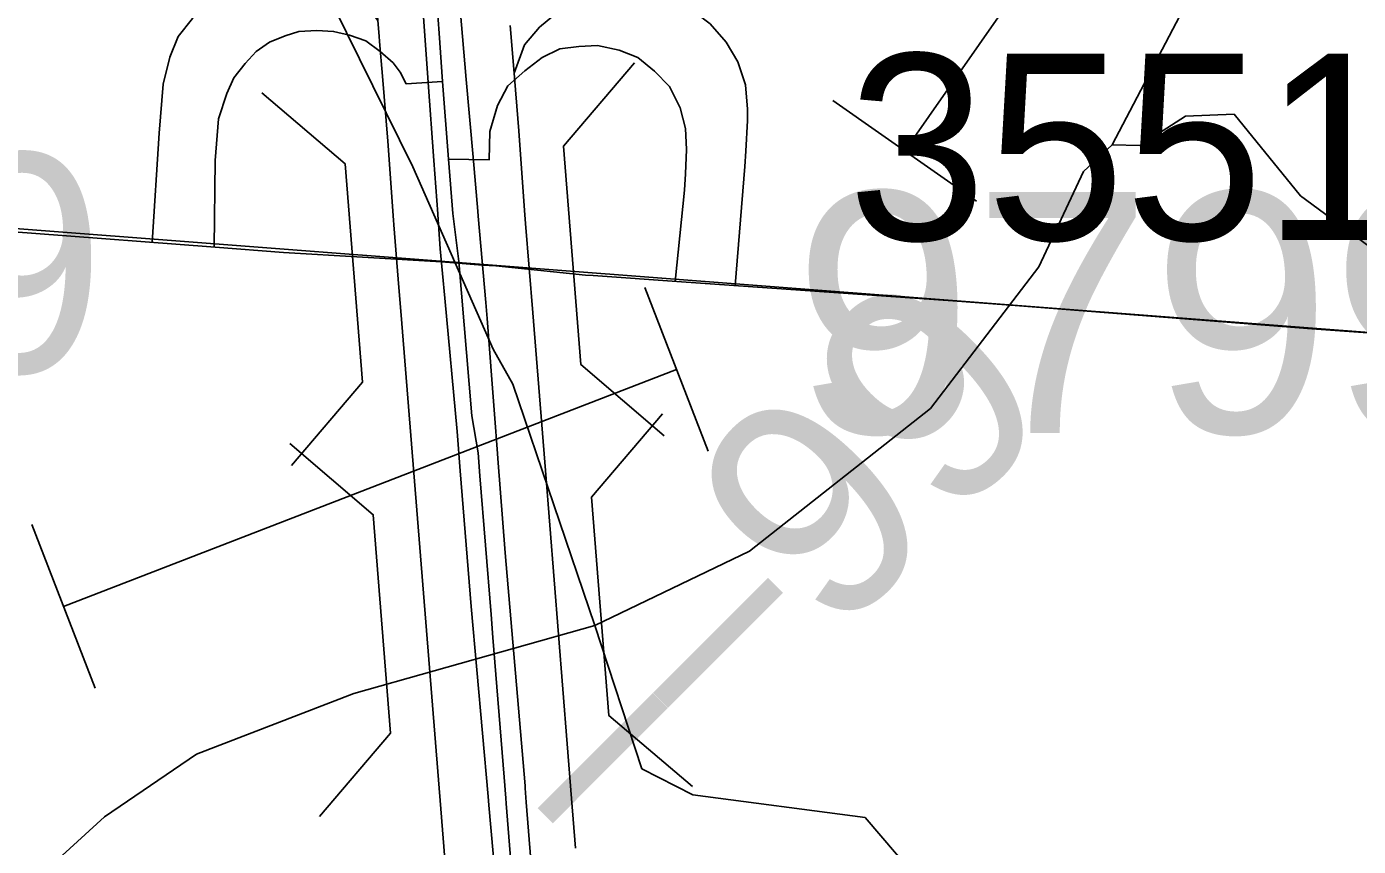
# Model space of a CAD drawing. Extents: x -157.2 to -99.3, y 12.2 to 46.2.
# Drawn here: x -145.11 to -144.502, y 39.918 to 40.292 of the extents above; entities that cross this region are included whole.
import ezdxf

# ---------------------------------------------------------------- set-up
doc = ezdxf.new("R2010")
doc.units = 0
for name, color, linetype in [('tdCoCityStreetMajor', 7, 'Continuous'), ('tdCoDivCarto', 7, 'Continuous'), ('tdCoHydroRiver', 7, 'Continuous'), ('tdCoPipe', 7, 'Continuous'), ('tdCoPriCL', 7, 'Continuous'), ('tdCoPriDiv', 7, 'Continuous'), ('tdCoPriRamp', 7, 'Continuous'), ('tdCoSectLine', 7, 'Continuous'), ('tdCoStrucDivPri', 7, 'Continuous'), ('tdCoStrucPriMaintName', 7, 'Continuous'), ('tdCoStrucSecFHWANum', 7, 'Continuous'), ('tdStHwyPriRefPost1', 7, 'Continuous')]:
    doc.layers.add(name, color=color, linetype=linetype)

msp = doc.modelspace()

# ---------------------------------------------------------------- linework, layer by layer
at = {"layer": 'tdCoCityStreetMajor'}
for points in [[(-145.30996, 40.21334), (-145.24437, 40.20791), (-145.19677, 40.20421), (-145.1075, 40.19755), (-145.02362, 40.19108), (-144.9924, 40.18867), (-144.92025, 40.18446), (-144.90147, 40.18294), (-144.89543, 40.18265), (-144.85447, 40.1784), (-144.85104, 40.17815), (-144.81071, 40.17533), (-144.68682, 40.16667), (-144.65629, 40.16428)], [(-144.65629, 40.16428), (-144.52283, 40.15381), (-144.45274, 40.14881)]]:
    msp.add_lwpolyline(points, dxfattribs=at)
at = {"layer": 'tdCoDivCarto'}
for points in [[(-144.93337, 40.36451), (-144.92627, 40.26623)], [(-144.93337, 40.36451), (-144.92627, 40.26623)], [(-144.90893, 40.26764), (-144.91176, 40.29982)], [(-144.90893, 40.26764), (-144.91176, 40.29982)], [(-144.92627, 40.26623), (-144.92371, 40.23072)], [(-144.92627, 40.26623), (-144.92371, 40.23072)], [(-144.90581, 40.23219), (-144.90893, 40.26764)], [(-144.90581, 40.23219), (-144.90893, 40.26764)], [(-144.92371, 40.23072), (-144.92195, 40.2064), (-144.92192, 40.20603)], [(-144.92371, 40.23072), (-144.92195, 40.2064), (-144.92192, 40.20603)], [(-144.90364, 40.20752), (-144.90581, 40.23219)], [(-144.90364, 40.20752), (-144.90581, 40.23219)], [(-144.92192, 40.20603), (-144.9208, 40.1904), (-144.91873, 40.16789), (-144.91315, 40.10705), (-144.91171, 40.08904), (-144.90674, 40.02715), (-144.89901, 39.94039), (-144.89866, 39.93645)], [(-144.92192, 40.20603), (-144.9208, 40.1904), (-144.91873, 40.16789), (-144.91315, 40.10705), (-144.91171, 40.08904), (-144.90674, 40.02715), (-144.89901, 39.94039), (-144.89866, 39.93645)], [(-144.896, 40.11485), (-144.89933, 40.15855), (-144.89998, 40.16593), (-144.90344, 40.20535), (-144.90364, 40.20752)], [(-144.896, 40.11485), (-144.89933, 40.15855), (-144.89998, 40.16593), (-144.90344, 40.20535), (-144.90364, 40.20752)], [(-144.88152, 39.93789), (-144.88202, 39.94417), (-144.88212, 39.94533), (-144.8912, 40.0517), (-144.89447, 40.09473), (-144.89464, 40.09695), (-144.896, 40.11485)], [(-144.88152, 39.93789), (-144.88202, 39.94417), (-144.88212, 39.94533), (-144.8912, 40.0517), (-144.89447, 40.09473), (-144.89464, 40.09695), (-144.896, 40.11485)], [(-144.89866, 39.93645), (-144.89564, 39.90261), (-144.89427, 39.88436)], [(-144.89866, 39.93645), (-144.89564, 39.90261), (-144.89427, 39.88436)], [(-144.86363, 38.6536), (-144.86204, 38.67915), (-144.85463, 38.79101), (-144.84865, 38.88185), (-144.84267, 38.96384), (-144.83981, 39.01499), (-144.83742, 39.09603), (-144.83598, 39.15531), (-144.83598, 39.24017), (-144.83813, 39.33363), (-144.83933, 39.37761), (-144.84124, 39.41251), (-144.84339, 39.44861), (-144.84483, 39.47849), (-144.85008, 39.5447), (-144.85391, 39.59203), (-144.86204, 39.69912), (-144.87184, 39.81696), (-144.88152, 39.93789)], [(-144.86363, 38.6536), (-144.86204, 38.67915), (-144.85463, 38.79101), (-144.84865, 38.88185), (-144.84267, 38.96384), (-144.83981, 39.01499), (-144.83742, 39.09603), (-144.83598, 39.15531), (-144.83598, 39.24017), (-144.83813, 39.33363), (-144.83933, 39.37761), (-144.84124, 39.41251), (-144.84339, 39.44861), (-144.84483, 39.47849), (-144.85008, 39.5447), (-144.85391, 39.59203), (-144.86204, 39.69912), (-144.87184, 39.81696), (-144.88152, 39.93789)]]:
    msp.add_lwpolyline(points, dxfattribs=at)
at = {"layer": 'tdCoHydroRiver'}
for points in [[(-144.61409, 40.23789), (-144.5669, 40.32785), (-144.55798, 40.35912), (-144.52945, 40.41024), (-144.51462, 40.42869), (-144.4083, 40.44571), (-144.35984, 40.47883), (-144.34261, 40.52244), (-144.34406, 40.66922), (-144.35301, 40.73262), (-144.34574, 40.90435), (-144.32036, 40.95559), (-144.30197, 40.98654)], [(-145.15434, 40.36923), (-145.07946, 40.43777), (-145.05055, 40.4526), (-145.03962, 40.44908), (-145.03205, 40.43937), (-145.01622, 40.39309), (-145.00854, 40.38653), (-144.98803, 40.33853), (-144.93329, 40.22786), (-144.89659, 40.14462), (-144.88765, 40.12855), (-144.85026, 40.01846)], [(-144.61409, 40.23789), (-144.60147, 40.23748), (-144.5805, 40.25099), (-144.55838, 40.25184), (-144.52804, 40.21455), (-144.45407, 40.16006), (-144.40508, 40.16161), (-144.37344, 40.11639), (-144.3533, 40.10468), (-144.33201, 40.08032), (-144.29258, 40.07902), (-144.28339, 40.07083), (-144.27466, 40.04846), (-144.24638, 40.04437), (-144.22666, 40.02006), (-144.22271, 39.99626), (-144.21367, 39.98334), (-144.1835, 39.98867), (-144.14939, 39.97019), (-144.13035, 39.92539), (-144.11673, 39.90758), (-144.07684, 39.92048), (-144.05223, 39.90073)], [(-144.85026, 40.01846), (-144.77967, 40.05242), (-144.697, 40.11755), (-144.6475, 40.18219), (-144.62712, 40.2257), (-144.61409, 40.23789)], [(-146.73093, 38.56078), (-146.42568, 38.97054), (-146.31754, 39.09004), (-146.20922, 39.16695), (-146.16093, 39.19534), (-146.10516, 39.21086), (-146.04681, 39.20894), (-145.80781, 39.18058), (-145.72414, 39.18099), (-145.60193, 39.20064), (-145.54281, 39.22236), (-145.48758, 39.26946), (-145.43618, 39.3435), (-145.30126, 39.60412), (-145.2721, 39.67416), (-145.17705, 39.82724), (-145.13763, 39.87327), (-145.07415, 39.93114), (-145.03216, 39.95974), (-144.96021, 39.98736), (-144.85026, 40.01846)], [(-144.85026, 40.01846), (-144.82875, 39.95306), (-144.80546, 39.94125), (-144.72687, 39.93078), (-144.66152, 39.85448)]]:
    msp.add_lwpolyline(points, dxfattribs=at)
at = {"layer": 'tdCoPipe'}
for p, q in [((-144.74162, 40.25804), (-144.67591, 40.2121)), ((-144.74162, 40.25804), (-144.67591, 40.2121)), ((-144.82744, 40.17276), (-144.79852, 40.09799)), ((-144.82744, 40.17276), (-144.79852, 40.09799)), ((-145.10725, 40.06456), (-145.07833, 39.98979)), ((-145.10725, 40.06456), (-145.07833, 39.98979))]:
    msp.add_line(p, q, dxfattribs=at)
for points in [[(-144.53686, 40.48093), (-144.70876, 40.23507)], [(-144.53686, 40.48093), (-144.70876, 40.23507)], [(-144.81298, 40.13537), (-145.09279, 40.02717)], [(-144.81298, 40.13537), (-145.09279, 40.02717)]]:
    msp.add_lwpolyline(points, dxfattribs=at)
at = {"layer": 'tdCoPriCL'}
for points in [[(-144.91977, 40.26672), (-144.92134, 40.28883), (-144.92448, 40.33153), (-144.93396, 40.45483), (-144.93609, 40.47532), (-144.93823, 40.4971), (-144.93866, 40.51545), (-144.9378, 40.54235), (-144.93311, 40.57906), (-144.92884, 40.5987), (-144.91902, 40.63157), (-144.91048, 40.65334), (-144.89645, 40.6793), (-144.87855, 40.71042), (-144.85677, 40.74025), (-144.84027, 40.75935), (-144.8174, 40.78122), (-144.79622, 40.80012), (-144.77705, 40.81739), (-144.75693, 40.8331), (-144.74152, 40.84601)], [(-145.024, 40.19108), (-145.02361, 40.23064), (-145.02204, 40.24965), (-145.01832, 40.2612), (-145.01499, 40.26845), (-145.00989, 40.27492), (-145.0048, 40.2804), (-144.99873, 40.28471), (-144.99167, 40.28765), (-144.9854, 40.28961), (-144.97718, 40.29), (-144.96954, 40.28961), (-144.96229, 40.28785), (-144.95484, 40.2853), (-144.94818, 40.2804), (-144.94225, 40.2752), (-144.93917, 40.271), (-144.93643, 40.26571), (-144.91977, 40.26672)], [(-144.91703, 40.23123), (-144.89842, 40.23103), (-144.89823, 40.24396), (-144.8947, 40.25572), (-144.89, 40.26473), (-144.88216, 40.27159), (-144.87433, 40.27766), (-144.86629, 40.28158), (-144.85748, 40.28275), (-144.84905, 40.28314), (-144.83906, 40.28099), (-144.83064, 40.27766), (-144.823, 40.27139), (-144.81614, 40.26453), (-144.81125, 40.25474), (-144.80889, 40.24534), (-144.80831, 40.23574), (-144.80889, 40.22457), (-144.80929, 40.21713), (-144.81362, 40.17551)], [(-144.91703, 40.23123), (-144.91977, 40.26672)], [(-144.88478, 38.47634), (-144.87684, 38.59887), (-144.87288, 38.65415), (-144.85089, 38.96115), (-144.84662, 39.09987), (-144.84456, 39.22083), (-144.84705, 39.34943), (-144.85269, 39.46445), (-144.8592, 39.55299), (-144.86962, 39.67799), (-144.88619, 39.88499), (-144.88889, 39.91434), (-144.89072, 39.93719), (-144.89092, 39.93971), (-144.89168, 39.94917), (-144.89679, 40.013), (-144.89763, 40.02349), (-144.9027, 40.08677), (-144.90354, 40.0972), (-144.90645, 40.11408), (-144.91233, 40.1846), (-144.91507, 40.20655), (-144.91703, 40.23123)]]:
    msp.add_lwpolyline(points, dxfattribs=at)
at = {"layer": 'tdCoPriDiv'}
for points in [[(-144.96229, 40.4523), (-144.94887, 40.2891), (-144.94872, 40.28737), (-144.94853, 40.28501), (-144.94723, 40.26918), (-144.94471, 40.23954), (-144.94215, 40.20341), (-144.94197, 40.20128), (-144.93999, 40.17652), (-144.93837, 40.15635), (-144.93261, 40.08437), (-144.92062, 39.93479), (-144.91878, 39.91177)], [(-144.88893, 40.29229), (-144.88744, 40.27418), (-144.88489, 40.24421), (-144.88232, 40.20793), (-144.88184, 40.20194), (-144.87857, 40.16114), (-144.8728, 40.08916), (-144.86082, 39.93958), (-144.859, 39.91691)]]:
    msp.add_lwpolyline(points, dxfattribs=at)
at = {"layer": 'tdCoPriRamp'}
for points in [[(-145.05237, 40.19327), (-145.0491, 40.24313), (-145.04731, 40.26554), (-145.04432, 40.27779), (-145.04044, 40.28735), (-145.03387, 40.29542), (-145.02699, 40.30259), (-145.01773, 40.30886), (-145.00578, 40.31335), (-144.99741, 40.31544), (-144.98666, 40.31514), (-144.9765, 40.31335), (-144.96634, 40.30976), (-144.95678, 40.30438), (-144.94932, 40.29465)], [(-144.88713, 40.27055), (-144.88238, 40.28347), (-144.8755, 40.29153), (-144.86684, 40.29871), (-144.86086, 40.30229), (-144.85309, 40.30558), (-144.84503, 40.30707), (-144.83845, 40.30797), (-144.83039, 40.30767), (-144.82262, 40.30647), (-144.81335, 40.30319), (-144.80379, 40.29781), (-144.79752, 40.29303), (-144.79035, 40.28466), (-144.78497, 40.2757), (-144.78138, 40.26524), (-144.78049, 40.25418), (-144.7806, 40.249)], [(-144.7806, 40.249), (-144.78136, 40.2349)], [(-144.78136, 40.2349), (-144.78168, 40.22789), (-144.78622, 40.17359)]]:
    msp.add_lwpolyline(points, dxfattribs=at)
at = {"layer": 'tdCoSectLine'}
msp.add_lwpolyline([(-145.46168, 40.22629), (-144.45311, 40.14881)], dxfattribs=at)
at = {"layer": 'tdCoStrucDivPri'}
for points in [[(-144.81854, 40.10509), (-144.85661, 40.13751), (-144.8646, 40.23719), (-144.83218, 40.27525)], [(-144.98871, 40.09146), (-144.95629, 40.12952), (-144.96428, 40.2292), (-145.00234, 40.26162)], [(-144.80571, 39.94492), (-144.84378, 39.97734), (-144.85176, 40.07702), (-144.81934, 40.11508)], [(-144.97588, 39.93128), (-144.94346, 39.96935), (-144.95144, 40.06903), (-144.98951, 40.10145)]]:
    msp.add_lwpolyline(points, dxfattribs=at)

# ---------------------------------------------------------------- texts
at = {"layer": 'tdCoStrucPriMaintName'}
msp.add_text('97994075', height=0.11, dxfattribs=at).set_placement((-144.75949, 40.10634))
at = {"layer": 'tdCoStrucSecFHWANum'}
msp.add_text('355191', height=0.085, dxfattribs=at).set_placement((-144.73471, 40.19437))
at = {"layer": 'tdStHwyPriRefPost1'}
msp.add_text('‒‒99', height=0.1, dxfattribs=at).set_placement((-145.37135, 40.13395))
msp.add_text('‒‒99', height=0.1, rotation=45, dxfattribs=at).set_placement((-144.84679, 39.9056))

doc.saveas('drawing.dxf')
